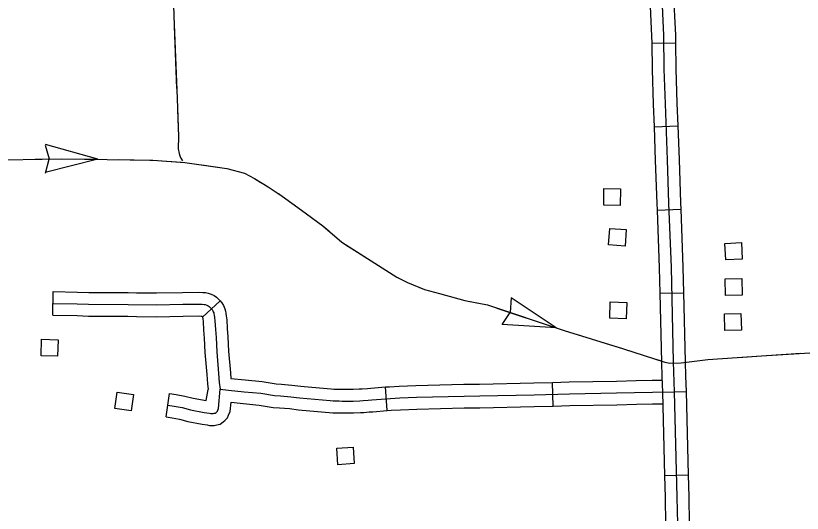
# Model space of a CAD drawing. Extents: x 1084508 to 1142749, y 1057638 to 1093403.
# Drawn here: x 1135174 to 1136737, y 1060191 to 1061180 of the extents above; entities that cross this region are included whole.
import ezdxf

# ---------------------------------------------------------------- set-up
doc = ezdxf.new("R2010")
doc.units = 0
for name, color, linetype in [('Level 32', 7, 'Continuous'), ('Level 43', 7, 'Continuous'), ('Level 45', 7, 'Continuous'), ('Level 56', 7, 'Continuous')]:
    doc.layers.add(name, color=color, linetype=linetype)

msp = doc.modelspace()

# ---------------------------------------------------------------- linework, layer by layer
at = {"layer": 'Level 32'}
for p, q in [((1136437.6, 1061125.3), (1136484.7, 1061126)), ((1136442.3, 1060959.1), (1136489.3, 1060960.9)), ((1136448.1, 1060793.5), (1136495.2, 1060795.2)), ((1136453.6, 1060628.1), (1136500.7, 1060629.3)), ((1136459, 1060431.9), (1136506.1, 1060433.1)), ((1136463.1, 1060266.3), (1136510.2, 1060267.4))]:
    msp.add_line(p, q, dxfattribs=at)
for points in [[(1136431.7, 1061290.7), (1136433.3, 1061228.8), (1136437.4, 1061139.4), (1136437.6, 1061125.3)], [(1136478.8, 1061291.9), (1136480.4, 1061230.4), (1136484.5, 1061140.8), (1136484.7, 1061126)], [(1136456.9, 1061229.6), (1136461, 1061140.1), (1136461.8, 1061073.7), (1136464.2, 1061004.9), (1136468.3, 1060893.2), (1136471.2, 1060807.1), (1136475.9, 1060679.3), (1136480.5, 1060492.1), (1136482.5, 1060432.5)], [(1136437.6, 1061125.3), (1136438.3, 1061073.1), (1136440.6, 1061004.1), (1136442.3, 1060959.1)], [(1136484.7, 1061126), (1136485.4, 1061074.2), (1136487.7, 1061005.7), (1136489.3, 1060960.9)], [(1136489.3, 1060960.9), (1136491.8, 1060894), (1136494.7, 1060808), (1136495.2, 1060795.2)], [(1136442.3, 1060959.1), (1136444.7, 1060892.3), (1136447.7, 1060806.3), (1136448.1, 1060793.5)], [(1136448.1, 1060793.5), (1136452.3, 1060678.6), (1136453.6, 1060628.1)], [(1136495.2, 1060795.2), (1136499.4, 1060680), (1136500.7, 1060629.3)], [(1136453.6, 1060628.1), (1136457, 1060491.4), (1136458, 1060462.3)], [(1136500.7, 1060629.3), (1136504.1, 1060492.7), (1136505, 1060463.8)], [(1136458, 1060462.3), (1136459, 1060431.8)], [(1136505, 1060463.8), (1136506, 1060433.3)], [(1136459, 1060431.9), (1136463.1, 1060266.3)], [(1136482.5, 1060432.5), (1136487.7, 1060223), (1136488.8, 1060170.3), (1136492.1, 1060075.6), (1136495.1, 1060015.1), (1136498.7, 1059931.9), (1136504.3, 1059796.9), (1136507.8, 1059701.2), (1136512.1, 1059605.9)], [(1136506.1, 1060433.1), (1136510.2, 1060267.4)], [(1136463.1, 1060266.3), (1136464.2, 1060222.4), (1136465.2, 1060169.6), (1136467.7, 1060100.3)], [(1136510.2, 1060267.4), (1136511.3, 1060223.5), (1136512.3, 1060170.9), (1136514.8, 1060102)]]:
    msp.add_lwpolyline(points, dxfattribs=at)
at = {"layer": 'Level 43'}
for p, q in [((1135232.1, 1060922.8), (1135240.1, 1060895.3)), ((1135336.7, 1060894.5), (1135233.1, 1060924)), ((1135336.7, 1060894.5), (1135232.2, 1060868.2)), ((1135233.2, 1060867.1), (1135240.1, 1060894.9)), ((1136158, 1060618.8), (1136156.3, 1060590.2)), ((1136247.9, 1060559.4), (1136158, 1060618.8)), ((1136140.4, 1060565.9), (1136156.2, 1060589.8)), ((1136247.9, 1060559.4), (1136140.4, 1060565.9))]:
    msp.add_line(p, q, dxfattribs=at)
for points in [[(1135486.6, 1061226.2), (1135487.7, 1061178.8), (1135494.4, 1061015), (1135497.5, 1060939.6), (1135496.7, 1060915.1), (1135498.6, 1060906.1), (1135499.8, 1060901.5), (1135502.1, 1060896.8), (1135505.2, 1060891.4)], [(1135488.5, 1061159), (1135493.6, 1061034.8)], [(1135495.2, 1060993.4), (1135497.5, 1060939.6), (1135496.7, 1060915.1), (1135498.6, 1060906.1), (1135499.8, 1060901.5), (1135502.1, 1060896.8), (1135505.2, 1060891.4)], [(1135110.9, 1060892.5), (1135264.8, 1060895.6), (1135446, 1060892.9), (1135509.6, 1060888.2), (1135593.2, 1060876.1), (1135628.3, 1060867.1), (1135648.6, 1060856.2), (1135675.2, 1060839.7), (1135703.3, 1060821.4), (1135741.6, 1060793.3), (1135783.8, 1060762), (1135822, 1060730), (1135880.2, 1060692.4), (1135931.4, 1060660), (1135952.5, 1060649.9), (1135986, 1060635.4), (1136015.7, 1060627.6), (1136066.1, 1060613.5), (1136111.4, 1060604.9), (1136263.7, 1060554.1), (1136379.7, 1060518.2), (1136463.6, 1060491.6), (1136473.8, 1060489.3), (1136496.1, 1060489.7), (1136549.2, 1060496.3), (1136655.4, 1060503.7), (1136762.4, 1060510.8)], [(1135212.4, 1060894.6), (1135264.8, 1060895.6), (1135336.7, 1060894.5)], [(1135378.1, 1060893.9), (1135440.3, 1060893)], [(1135440.3, 1060893), (1135446, 1060892.9), (1135502.3, 1060888.7)], [(1135543.3, 1060883.3), (1135593.2, 1060876.1), (1135628.3, 1060867.1), (1135648.6, 1060856.2), (1135661, 1060848.5)], [(1135696, 1060826.2), (1135703.3, 1060821.4), (1135741.6, 1060793.3), (1135783.8, 1060762), (1135795.7, 1060752)], [(1135827.9, 1060726.1), (1135880.2, 1060692.4), (1135931.4, 1060660), (1135932.8, 1060659.4)], [(1135970.4, 1060642.1), (1135986, 1060635.4), (1136015.7, 1060627.6), (1136066.1, 1060613.5), (1136090, 1060609)], [(1136130, 1060598.7), (1136247.9, 1060559.4)], [(1136287.4, 1060546.8), (1136346.8, 1060528.4)], [(1136346.8, 1060528.4), (1136379.7, 1060518.2), (1136406.1, 1060509.8)], [(1136609.6, 1060500.5), (1136655.4, 1060503.7), (1136733.6, 1060508.9)], [(1136445.6, 1060497.3), (1136454.5, 1060494.5)], [(1136506.7, 1060491), (1136549.2, 1060496.3), (1136568.3, 1060497.6)]]:
    msp.add_lwpolyline(points, dxfattribs=at)
at = {"layer": 'Level 45'}
for p, q in [((1135247.7, 1060584.6), (1135248.5, 1060631.6)), ((1135545, 1060580.7), (1135580.1, 1060613.2)), ((1136242, 1060404), (1136240.7, 1060451.1)), ((1135472.9, 1060382.5), (1135479.7, 1060429.1)), ((1135911.8, 1060395), (1135908.3, 1060442))]:
    msp.add_line(p, q, dxfattribs=at)
for points in [[(1135248.5, 1060631.6), (1135296.8, 1060630.7), (1135319, 1060630), (1135397.2, 1060629.5), (1135414.1, 1060629.3)], [(1135414.1, 1060629.3), (1135453.3, 1060628.8), (1135505.5, 1060629.8), (1135537.8, 1060630.4), (1135545.9, 1060629.8), (1135550.8, 1060629.5), (1135556, 1060628.6), (1135562.4, 1060626.4), (1135568, 1060623.6), (1135572.8, 1060620.4), (1135576.9, 1060616.6), (1135580.1, 1060613.2), (1135583.1, 1060609.4), (1135586.4, 1060604.1), (1135588, 1060600.4), (1135589.5, 1060597), (1135590.7, 1060592.4), (1135591.4, 1060588.7)], [(1135248.1, 1060608.1), (1135296.2, 1060607.2), (1135318.6, 1060606.4), (1135397, 1060605.9), (1135453.4, 1060605.3), (1135505.9, 1060606.3), (1135537.1, 1060606.8), (1135544.3, 1060606.3), (1135548, 1060606), (1135550.3, 1060605.7), (1135553.4, 1060604.6), (1135556.2, 1060603.2), (1135558.1, 1060602), (1135560.3, 1060599.9), (1135562.3, 1060597.7), (1135563.9, 1060595.8), (1135565.5, 1060593.1), (1135566.4, 1060591.1), (1135567.2, 1060589.3), (1135567.7, 1060587.4), (1135568.2, 1060584.4), (1135568.8, 1060580.3), (1135569.5, 1060573.7), (1135570.6, 1060556.4), (1135572, 1060540.3), (1135573.3, 1060511.9), (1135576.8, 1060468.6), (1135578.1, 1060450.6), (1135580, 1060437.6)], [(1135591.4, 1060588.7), (1135591.4, 1060588.3), (1135592.2, 1060583.3), (1135593, 1060575.5), (1135594, 1060558.2), (1135595.5, 1060541.9), (1135596.8, 1060513.3), (1135600.3, 1060470.4), (1135601.1, 1060458.8)], [(1135247.7, 1060584.6), (1135295.6, 1060583.7), (1135318.1, 1060582.9), (1135396.8, 1060582.4), (1135413.5, 1060582.2)], [(1135413.5, 1060582.2), (1135453.5, 1060581.7), (1135506.3, 1060582.8), (1135536.5, 1060583.3), (1135542.6, 1060582.8), (1135544.1, 1060582.7), (1135544.5, 1060582.3), (1135544.6, 1060582.2), (1135544.6, 1060582.2), (1135544.8, 1060581.8), (1135545, 1060580.7)], [(1135545, 1060580.7), (1135545, 1060580.6), (1135545.5, 1060577.4), (1135546, 1060571.8), (1135547.1, 1060554.6), (1135548.5, 1060538.7), (1135549.8, 1060510.4), (1135553.4, 1060466.8), (1135554.7, 1060448.1), (1135556.4, 1060436.8)], [(1135601.1, 1060458.8), (1135630, 1060456), (1135663.6, 1060452.8), (1135691, 1060448.3), (1135701.6, 1060447.6), (1135722.7, 1060445.8), (1135740.5, 1060443.5), (1135746.8, 1060442.9)], [(1135908.3, 1060442), (1135916.7, 1060442.6), (1135935.9, 1060443.6), (1135969.1, 1060445.1), (1136064.3, 1060447.5), (1136075.4, 1060447.6)], [(1136075.4, 1060447.6), (1136095.3, 1060447.9), (1136203.2, 1060450), (1136240.7, 1060451.1)], [(1136240.7, 1060451.1), (1136273.8, 1060452), (1136367.3, 1060453.7), (1136406.5, 1060454.7)], [(1136406.5, 1060454.7), (1136438.4, 1060455.5), (1136458.2, 1060455.7)], [(1135476.3, 1060405.8), (1135488.4, 1060404.1), (1135504.5, 1060401), (1135521.1, 1060396.7), (1135548.3, 1060391.6), (1135558.8, 1060389.9), (1135561.4, 1060389.3), (1135563.5, 1060389.3), (1135566.2, 1060389.3), (1135568.4, 1060389.7), (1135569.9, 1060390.1), (1135571.9, 1060391.4), (1135573.4, 1060392.6), (1135574.6, 1060394), (1135575.6, 1060395.9), (1135576.9, 1060399), (1135580, 1060437.6)], [(1135479.7, 1060429.1), (1135492.3, 1060427.3), (1135509.7, 1060423.9), (1135526.2, 1060419.7), (1135552.4, 1060414.8), (1135556.4, 1060436.8)], [(1135580, 1060437.6), (1135596.4, 1060435.6), (1135627.7, 1060432.5), (1135660.6, 1060429.4), (1135688.3, 1060424.9), (1135699.8, 1060424.2), (1135720.2, 1060422.4), (1135737.9, 1060420.1), (1135798.4, 1060414.8), (1135804.9, 1060414.2), (1135810.3, 1060414.2), (1135816.2, 1060414.2), (1135822.4, 1060414), (1135832.5, 1060414), (1135844.6, 1060414), (1135857.4, 1060414.6), (1135864, 1060415), (1135874.4, 1060415.8), (1135881.4, 1060416.4), (1135918.2, 1060419.1), (1135937, 1060420.1), (1135969.9, 1060421.6), (1136064.7, 1060424), (1136095.7, 1060424.3), (1136203.7, 1060426.5), (1136274.4, 1060428.4), (1136367.8, 1060430.2), (1136438.9, 1060431.9), (1136482.5, 1060432.5)], [(1135746.8, 1060442.9), (1135800.5, 1060438.3), (1135805.9, 1060437.8), (1135810.3, 1060437.8), (1135816.5, 1060437.8), (1135822.8, 1060437.6), (1135832.5, 1060437.6), (1135844, 1060437.6), (1135856.2, 1060438.1), (1135862.5, 1060438.5), (1135872.5, 1060439.2), (1135879.5, 1060439.8), (1135908.3, 1060442)], [(1135472.9, 1060382.5), (1135484.4, 1060380.9), (1135499.3, 1060378), (1135516, 1060373.7), (1135544.2, 1060368.4), (1135554.2, 1060366.8), (1135558.7, 1060365.7), (1135563.5, 1060365.7), (1135568.3, 1060365.7), (1135573.3, 1060366.7), (1135579.9, 1060368.3), (1135585.7, 1060372.4), (1135589.6, 1060375.3), (1135594.4, 1060380.8), (1135596.9, 1060385.9), (1135600.1, 1060393.2), (1135601.6, 1060411.5)], [(1135601.6, 1060411.5), (1135625.5, 1060409.1), (1135657.6, 1060406), (1135685.6, 1060401.5), (1135698, 1060400.7), (1135717.7, 1060399), (1135735.4, 1060396.7), (1135742.7, 1060396)], [(1135911.8, 1060395), (1135919.6, 1060395.6), (1135938.2, 1060396.5), (1135970.8, 1060398.1), (1136065.2, 1060400.4), (1136076, 1060400.6)], [(1136076, 1060400.6), (1136096.1, 1060400.8), (1136204.3, 1060403), (1136242, 1060404)], [(1136242, 1060404), (1136274.9, 1060404.9), (1136368.3, 1060406.7), (1136407.6, 1060407.6)], [(1136407.6, 1060407.6), (1136439.3, 1060408.4), (1136459.6, 1060408.7)], [(1135742.7, 1060396), (1135796.4, 1060391.4), (1135803.8, 1060390.7), (1135810.3, 1060390.7), (1135815.8, 1060390.7), (1135822, 1060390.5), (1135832.5, 1060390.5), (1135845.1, 1060390.5), (1135858.7, 1060391.1), (1135865.6, 1060391.5), (1135876.2, 1060392.3), (1135883.2, 1060392.9), (1135911.8, 1060395)]]:
    msp.add_lwpolyline(points, dxfattribs=at)
at = {"layer": 'Level 56'}
for points in [[(1136342.1, 1060803.5), (1136342.7, 1060836.2), (1136375.5, 1060835.5), (1136374.8, 1060802.8)], [(1136351.8, 1060724.4), (1136354.1, 1060757), (1136386.8, 1060754.7), (1136384.5, 1060722.1)], [(1136584.7, 1060694.6), (1136583.1, 1060727.2), (1136615.9, 1060728.8), (1136617.4, 1060696.1)], [(1136584.5, 1060623.9), (1136583.7, 1060656.6), (1136616.5, 1060657.4), (1136617.2, 1060624.7)], [(1136354.2, 1060578.4), (1136355.2, 1060611.1), (1136388, 1060610), (1136387, 1060577.4)], [(1136582.9, 1060554.5), (1136582.2, 1060587.1), (1136614.9, 1060587.9), (1136615.7, 1060555.2)], [(1135224.2, 1060504.1), (1135225.2, 1060536.8), (1135258, 1060535.7), (1135256.9, 1060503.1)], [(1135370.7, 1060399.2), (1135375.2, 1060431.6), (1135407.6, 1060427.1), (1135403.2, 1060394.7)], [(1135813.9, 1060287.6), (1135811.8, 1060320.2), (1135844.5, 1060322.3), (1135846.6, 1060289.7)]]:
    msp.add_lwpolyline(points, close=True, dxfattribs=at)

doc.saveas('drawing.dxf')
